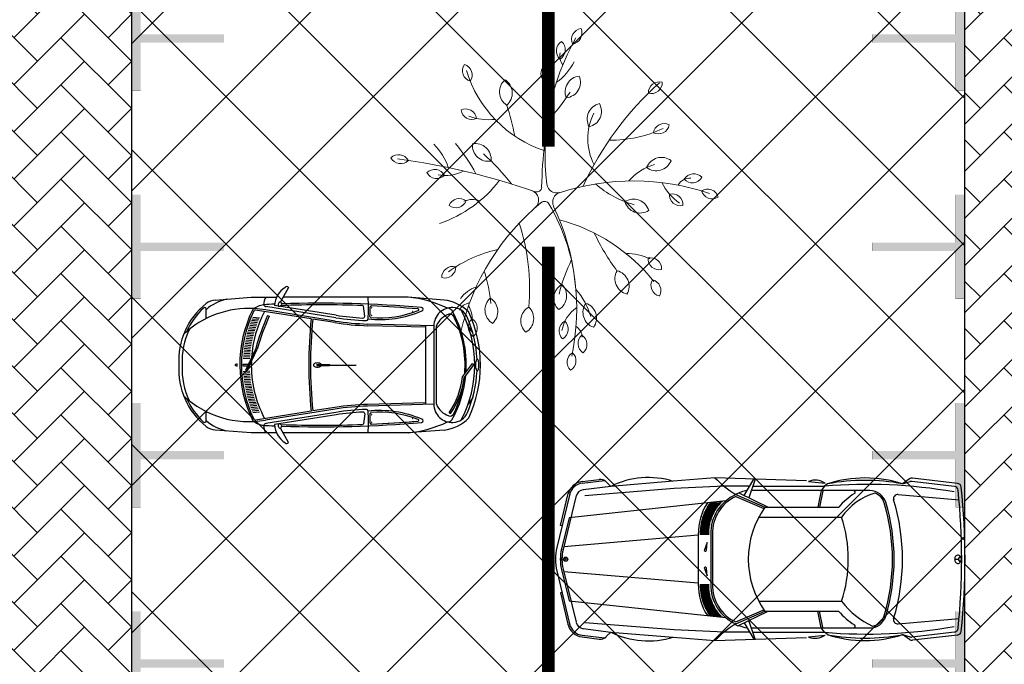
# Model space of a CAD drawing. Header units: millimetres. Extents: x 747415 to 1601423, y -236173 to 551995.
# Tile 462 of 549: x 1135967 to 1147780, y 215927 to 223662. Entities that reach past the tile are written whole.
import ezdxf

# ---------------------------------------------------------------- set-up
doc = ezdxf.new("R2010")
doc.units = ezdxf.units.MM
doc.header["$LTSCALE"] = 100
doc.header["$MEASUREMENT"] = 0
doc.linetypes.add('DASHED2', pattern=[9.525, 6.35, -3.175])
doc.layers.get('0').update_dxf_attribs({"linetype": 'CONTINUOUS', "lineweight": 0})
for name, color, linetype in [('T--A9041_VERHARDING_Parkeren', 9, 'CONTINUOUS'), ('T--L9041_VERHARDING_Parkeren', 9, 'DASHED2'), ('T--L9041_VERHARDING_Wegen', 7, 'CONTINUOUS'), ('T--L9082_INRICHTING_SPECIFIEK_Auto', 8, 'CONTINUOUS')]:
    doc.layers.add(name, color=color, linetype=linetype)
for name, color, linetype, lineweight in [('T--A9041_VERHARDING_Wegen', 21, 'CONTINUOUS', 0), ('T--A9042_BEPLANTING', 90, 'CONTINUOUS', 0), ('T--L9032_HEKWERKEN', 7, 'CONTINUOUS', 0), ('T--L9042_BOMEN', 84, 'CONTINUOUS', 0), ('T--L9067_BEHEERVOORZIENING_Belijning', 7, 'DASHED2', 0)]:
    doc.layers.add(name, color=color, linetype=linetype, lineweight=lineweight)
doc.layers.add('T--A9072_BELIJNING', color=7, linetype='CONTINUOUS', lineweight=0, true_color=0xffffff)

# ---------------------------------------------------------------- blocks, each defined once
blk = doc.blocks.new('auto09')
for points in [[(-4594, 932), (-4388, 958)], [(-4592, 912), (-4326, 945)], [(-1900, 939), (-3000, 975), (-3500, 935), (-4250, 874), (-4582, 833)], [(-2650, 764), (-2535, 960)], [(-2518, 959), (-2594, 737)], [(-666, 964), (-750, 905), (-660, 932)], [(-90, 910), (-631, 973)], [(-2585, 875), (-2891, 875), (-3488, 849), (-4561, 762)], [(-4250, 874), (-4305, 929)], [(-2547, 875), (-1687, 875), (-1724, 825), (-1764, 625)], [(-1876, 933), (-1678, 911)], [(-1650, 905), (-1687, 875)], [(-126, 874), (-640, 934)], [(-4742, 783), (-4898, 141)], [(-4835, 400), (-4855, 405), (-4762, 788)], [(-4665, 764), (-4821, 118)], [(-2750, 775), (-2400, 625), (-1513, 625)], [(-2750, 753), (-2412, 608)], [(-2714, 795), (-2363, 625)], [(-1143, 825), (-1338, 825), (-2564, 825)], [(-1704, 821), (-1744, 625)], [(-804, 777), (-71, 713)], [(-2870, 700), (-4750, 498), (-4841, 123)], [(-2474, 505), (-1480, 505)], [(-3200, 287), (-4814, 150)], [(-3200, 300), (-3200, -300)], [(-3050, 300), (-3050, -300)], [(-3030, 300), (-3030, -300)], [(-3102, 107), (-3092, 200), (-3127, 113)], [(-4835, 10), (-4855, 10)], [(-4767, 0), (-4792, 0), (-4804, 22)], [(-4804, -22), (-4792, 0)], [(-124, 0), (-84, 0)], [(-59, 39), (-84, 0), (-59, -39)], [(-4835, -10), (-4855, -10)], [(-4821, -118), (-4666, -757)], [(-3127, -113), (-3092, -200), (-3102, -107)], [(-4898, -141), (-4744, -776)], [(-4841, -123), (-4750, -498), (-2870, -700)], [(-3200, -287), (-4814, -150)], [(-4835, -400), (-4855, -405), (-4764, -781)], [(-2474, -505), (-1480, -505)], [(-2750, -753), (-2412, -608)], [(-2750, -775), (-2400, -625), (-1513, -625)], [(-2726, -801), (-2363, -625)], [(-1650, -905), (-1687, -875), (-1724, -825), (-1764, -625)], [(-1704, -821), (-1744, -625)], [(-2585, -875), (-2891, -875), (-3488, -849), (-4561, -762)], [(-2650, -764), (-2535, -960)], [(-2518, -959), (-2594, -737)], [(-2564, -825), (-1143, -825)], [(-804, -777), (-71, -713)], [(-4594, -932), (-4388, -958)], [(-4592, -912), (-4326, -945)], [(-4582, -833), (-4250, -874), (-3500, -935), (-3000, -975), (-1900, -939)], [(-4250, -874), (-4305, -929)], [(-2547, -875), (-1687, -875)], [(-1876, -933), (-1678, -911)], [(-666, -964), (-750, -905), (-660, -932)], [(-126, -874), (-640, -934)], [(-90, -910), (-631, -973)]]:
    blk.add_lwpolyline(points)
at = {"color": 0}
for points in [[(-3111, 602), (-2984, 602)], [(-3103, 617), (-2974, 617)], [(-3095, 632), (-2963, 632)], [(-3086, 647), (-2951, 647)], [(-3076, 662), (-2938, 662)], [(-3066, 677), (-2924, 677)], [(-2947, 692), (-2909, 692)], [(-3158, 482), (-3043, 482)], [(-3153, 497), (-3037, 497)], [(-3149, 512), (-3031, 512)], [(-3143, 527), (-3025, 527)], [(-3138, 542), (-3018, 542)], [(-3132, 557), (-3011, 557)], [(-3125, 572), (-3002, 572)], [(-3119, 587), (-2994, 587)], [(-3178, 362), (-3068, 362)], [(-3177, 377), (-3066, 377)], [(-3175, 392), (-3064, 392)], [(-3173, 407), (-3062, 407)], [(-3171, 422), (-3059, 422)], [(-3168, 437), (-3056, 437)], [(-3165, 452), (-3052, 452)], [(-3162, 467), (-3047, 467)], [(-3180, 332), (-3070, 332)], [(-3180, 317), (-3070, 317)], [(-3180, 302), (-3070, 302)], [(-3179, 347), (-3069, 347)], [(-3180, -302), (-3070, -302)], [(-3180, -317), (-3070, -317)], [(-3180, -332), (-3070, -332)], [(-3179, -347), (-3069, -347)], [(-3178, -362), (-3068, -362)], [(-3177, -377), (-3066, -377)], [(-3175, -392), (-3064, -392)], [(-3173, -407), (-3062, -407)], [(-3171, -422), (-3059, -422)], [(-3168, -437), (-3056, -437)], [(-3165, -452), (-3052, -452)], [(-3162, -467), (-3047, -467)], [(-3158, -482), (-3043, -482)], [(-3153, -497), (-3037, -497)], [(-3149, -512), (-3031, -512)], [(-3143, -527), (-3025, -527)], [(-3138, -542), (-3018, -542)], [(-3132, -557), (-3011, -557)], [(-3125, -572), (-3002, -572)], [(-3119, -587), (-2994, -587)], [(-3111, -602), (-2984, -602)], [(-3103, -617), (-2974, -617)], [(-3095, -632), (-2963, -632)], [(-3086, -647), (-2951, -647)], [(-3076, -662), (-2938, -662)], [(-3066, -677), (-2924, -677)], [(-2947, -692), (-2909, -692)]]:
    blk.add_lwpolyline(points, dxfattribs=at)
blk.add_circle((-4792, 0), 25)
for centre, radius, start, end in [((-4376, 859), 100, 45, 97.1189), ((-3799, -32), 1012, 72.7917, 116.4269), ((-2067, 1885), 1303, 224.2823, 238.398), ((-1797, 744), 205, 54.627, 112.627), ((-1200, -506), 1481, 72.3164, 107.6836), ((-1200, -1558), 2504, 79.6469, 100.3531), ((-637, 923), 50, 83.3456, 124.992), ((-4569, 734), 200, 97.1189, 166.373), ((-4569, 734), 180, 97.1189, 166.373), ((-4569, 734), 100, 97.1189, 166.373), ((-1169, -5077), 5975, 80.0039, 94.9739), ((-646, 884), 50, 83.3456, 106.5565), ((-132, 824), 50, 5.8201, 83.3456), ((-95, 860), 50, 6.0456, 83.3456), ((-8215, 0), 8175, 354.1799, 5.8201), ((-8215, 0), 8215, 353.9544, 6.0456), ((-2546, 314), 504, 113.8546, 181.5941), ((-2546, 314), 484, 114.8768, 181.5941), ((-2580, 514), 311, 96.4415, 123.1514), ((-863, 71), 855, 122.9407, 139.5881), ((-863, 71), 755, 106.7493, 144.888), ((-1338, 805), 20, 302.9407, 90), ((-1143, 625), 200, 16.9505, 90), ((-1143, 625), 180, 16.9505, 69.5058), ((-808, 727), 50, 85.0236, 196.9556), ((-3194, 0), 2444, 343.0444, 16.9556), ((-2546, 314), 654, 146.3661, 181.5941), ((-1523, 0), 1077, 144.5107, 215.4893), ((-3194, 0), 2324, 343.0495, 16.9505), ((-3194, 0), 2344, 343.0495, 16.9505), ((-3034, 0), 1634, 341.9965, 18.0035), ((-4315, 0), 600, 166.373, 193.627), ((-4336, 0), 520, 166.373, 193.627), ((-4336, 0), 500, 166.373, 193.627), ((-3115, 108), 13, 157.8888, 353.6771), ((-62, 0), 62.3, 161.6663, 180), ((-62, 0), 62.3, 180, 198.3337), ((-73, 4), 50.8, 141.3402, 161.6663), ((-80, 9), 41.9, 117.3736, 141.3402), ((-84, 18), 32.3, 90, 117.3736), ((-84, 18), 32.3, 62.6264, 90), ((-89, 9), 41.9, 38.6598, 62.6264), ((-95, 4), 50.8, 18.3337, 38.6598), ((-106, 0), 62.3, 0, 18.3337), ((-3115, -108), 13, 6.3229, 202.1112), ((-73, -4), 50.8, 198.3337, 218.6598), ((-80, -9), 41.9, 218.6598, 242.6264), ((-84, -18), 32.3, 242.6264, 270), ((-84, -18), 32.3, 270, 297.3736), ((-89, -9), 41.9, 297.3736, 321.3402), ((-95, -4), 50.8, 321.3402, 341.6663), ((-106, 0), 62.3, 341.6663, 0), ((-2546, -314), 654, 178.4059, 213.6339), ((-2546, -314), 504, 178.4059, 246.1454), ((-2546, -314), 484, 178.4059, 245.1232), ((-720, 68), 952, 216.9946, 245.943), ((-863, -71), 855, 220.4119, 237.0593), ((-1143, -625), 200, 270, 343.0495), ((-1143, -625), 180, 281.3543, 343.0495), ((-4569, -734), 200, 193.627, 262.8811), ((-4569, -734), 180, 193.627, 262.8811), ((-4569, -734), 100, 193.627, 262.8811), ((-2067, -1885), 1303, 121.602, 135.7177), ((-2580, -514), 321, 236.0194, 243.0005), ((-2580, -514), 311, 244.4102, 263.5585), ((-1169, 5077), 5975, 265.0261, 279.9961), ((-1338, -805), 20, 270, 57.0593), ((-808, -727), 50, 163.0444, 274.9764), ((-4376, -859), 100, 262.8811, 315), ((-3799, 32), 1012, 243.5731, 287.2083), ((-1797, -744), 205, 247.373, 305.373), ((-1200, 1558), 2504, 259.6469, 280.3531), ((-1200, 506), 1481, 252.3164, 287.6836), ((-646, -884), 50, 253.4435, 276.6544), ((-132, -824), 50, 276.6544, 354.1799), ((-95, -860), 50, 276.6544, 353.9544), ((-637, -923), 50, 235.008, 276.6544)]:
    blk.add_arc(centre, radius, start, end)
blk.add_solid([(-4855, 10), (-4835, 10), (-4855, -10), (-4835, -10)])
blk = doc.blocks.new('auto64')
for points in [[(-2305, 929), (-2398, 757)], [(-3184, 780), (-2750, 815), (-2446, 815)], [(-1732, 597), (-2470, 715)], [(-436, 780), (-870, 815), (-2366, 815)], [(-3290, 559), (-3290, 669)], [(-2032, 554), (-2698, 660)], [(-1743, 528), (-2580, 662)], [(-1737, 568), (-2574, 701)], [(-2555, 593), (-2536, 585)], [(-1389, 587), (-1404, 705)], [(-2689, 467), (-2769, 474)], [(-2682, 487), (-2763, 494)], [(-2675, 506), (-2755, 513)], [(-2667, 526), (-2748, 533)], [(-2659, 545), (-2740, 552)], [(-2651, 564), (-2732, 572)], [(-1746, 509), (-2012, 551)], [(-560, 470), (-1354, 492)], [(-2725, 350), (-2804, 357)], [(-2720, 370), (-2799, 377)], [(-2714, 389), (-2794, 396)], [(-2709, 409), (-2788, 416)], [(-2702, 428), (-2782, 435)], [(-2696, 448), (-2776, 455)], [(-660, 453), (-1355, 472)], [(-660, 470), (-660, -470)], [(-560, 470), (-560, -470)], [(-530, 470), (-530, -470)], [(-93, 390), (-149, 470)], [(-2751, 232), (-2828, 239)], [(-2747, 252), (-2825, 259)], [(-2743, 271), (-2821, 278)], [(-2739, 291), (-2817, 298)], [(-2735, 311), (-2813, 318)], [(-2730, 330), (-2809, 337)], [(-2765, 113), (-2843, 120)], [(-2763, 133), (-2841, 140)], [(-2762, 153), (-2839, 159)], [(-2760, 172), (-2837, 179)], [(-2758, 192), (-2834, 199)], [(-2754, 212), (-2832, 219)], [(-2697, 199), (-2820, -67), (-2802, -75), (-2678, 192)], [(-2940, -5), (-2921, -13), (-2921, 0), (-2921, 13), (-2940, 5)], [(-2769, 73), (-2846, 80)], [(-2767, 93), (-2845, 100)], [(-2842, 10), (-2785, 10)], [(-1960, 5), (-1810, 5)], [(-1805, 0), (-1490, 0)], [(-216, -141), (-98, 18), (-82, 6), (-197, -148)], [(-2769, -73), (-2846, -80)], [(-2767, -93), (-2845, -100)], [(-2765, -113), (-2843, -120)], [(-2842, -10), (-2794, -10)], [(-1960, -5), (-1810, -5)], [(-2763, -133), (-2841, -140)], [(-2762, -153), (-2839, -159)], [(-2760, -172), (-2837, -179)], [(-2758, -192), (-2834, -199)], [(-2754, -212), (-2832, -219)], [(-2751, -232), (-2828, -239)], [(-2747, -252), (-2825, -259)], [(-2743, -271), (-2821, -278)], [(-2739, -291), (-2817, -298)], [(-2735, -311), (-2813, -318)], [(-2730, -330), (-2809, -337)], [(-2725, -350), (-2804, -357)], [(-2720, -370), (-2799, -377)], [(-2714, -389), (-2794, -396)], [(-2709, -409), (-2788, -416)], [(-2702, -428), (-2782, -435)], [(-2696, -448), (-2776, -455)], [(-2689, -467), (-2769, -474)], [(-660, -453), (-1355, -472)], [(-560, -470), (-1354, -492)], [(-93, -390), (-149, -470)], [(-3290, -669), (-3290, -559)], [(-2682, -487), (-2763, -494)], [(-2675, -506), (-2755, -513)], [(-2667, -526), (-2748, -533)], [(-2659, -545), (-2740, -552)], [(-2651, -564), (-2732, -572)], [(-2032, -554), (-2698, -660)], [(-1743, -528), (-2580, -662)], [(-1737, -568), (-2574, -701)], [(-1746, -509), (-2012, -551)], [(-1389, -587), (-1404, -705)], [(-378, -572), (-361, -583)], [(-1732, -597), (-2470, -715)], [(-2446, -815), (-2750, -815), (-3184, -780)], [(-2305, -929), (-2398, -757)], [(-436, -780), (-870, -815), (-2366, -815)]]:
    blk.add_lwpolyline(points)
for centre, radius, start, end in [((-2200, 703), 271, 122.5061, 177.3807), ((-2326, 918), 24, 28.4487, 144.8117), ((-2747, 53), 874, 128.5195, 183.4666), ((-3167, 580), 200, 94.6669, 128.5195), ((-2919, 231), 573, 102.481, 130.272), ((-2566, 466), 260, 97.9758, 129.7902), ((-2433, 727), 169, 148.6333, 180.9564), ((-1914, -11589), 12332, 92.5802, 93.2009), ((-2568, 738), 36.8, 201.7756, 261.8193), ((-2397, 726), 31.7, 91.422, 214.9423), ((-2413, 734), 28.1, 248.5131, 57.8511), ((-1911, -12958), 13680, 87.9174, 92.0179), ((-1911, -12958), 13700, 84.9558, 91.981), ((-1414, 703), 10, 7.2745, 87.9174), ((-2583, 684), 1241, 353.7279, 6.0623), ((-1312, 699), 10, 87.4901, 180.6912), ((-1911, -12958), 13680, 85.1291, 87.4901), ((-1012, -605), 1427, 64.4533, 84.2811), ((-500, 275), 509, 45.0724, 82.7817), ((-2779, -464), 1143, 86.7478, 133.301), ((-2747, 53), 854, 132.4061, 156.0666), ((-3310, 669), 20, 0, 132.4061), ((-1377, 0), 1511, 153.8364, 206.6643), ((-1377, 0), 1491, 154.1833, 205.8167), ((-1377, 0), 1373, 152.0676, 176.1797), ((-2715, 657), 20, 86.7478, 153.8364), ((-2701, 641), 20, 80.9423, 154.1833), ((-2779, -464), 1143, 79.9751, 86.7478), ((-87, -521), 2707, 155.7055, 164.5863), ((-1271, 3491), 2930, 260.9423, 267.2804), ((-1209, 1822), 1276, 263.6929, 293.3519), ((-2583, 684), 1261, 355.3159, 0.6912), ((-1209, 1822), 1256, 265.0494, 291.5959), ((-1306, 688), 2.5, 90, 270), ((-1306, 596), 2.5, 90, 270), ((-1306, 688), 2.5, 270, 90), ((-1306, 596), 2.5, 270, 90), ((-815, 641), 2.5, 90, 270), ((-815, 641), 2.5, 270, 90), ((-750, 663), 10, 291.5959, 85.1291), ((-708, 669), 20, 284.8612, 84.9558), ((-340, 470), 220, 87.5524, 180.0097), ((-306, 380), 241, 108.384, 158.1789), ((-399, 610), 72.8, 40.2199, 88.4107), ((-366, 562), 50, 26.3311, 108.384), ((-1502, 0), 1332, 356.4569, 29.5582), ((-339, 490), 200, 22.8604, 87.5524), ((-1502, 0), 1432, 332.6464, 27.3536), ((-1502, 0), 1502, 334.9815, 25.0185), ((-87, -521), 2687, 155.7055, 164.6216), ((3447, 0), 5507, 174.225, 185.775), ((3447, 0), 5487, 174.2369, 185.7631), ((-1271, 3491), 3020, 260.9423, 268.4089), ((-1271, 3491), 3000, 260.9423, 268.4089), ((-1271, 3491), 2960, 260.9423, 268.0852), ((-1409, 584), 20, 267.2804, 7.2745), ((-1369, 553), 20, 268.0852, 348.1357), ((-1462, 3510), 2979, 271.7693, 271.819), ((-1317, 580), 10, 175.3159, 265.0494), ((-1502, 0), 1317, 355.4418, 26.3311), ((-1502, 0), 1462, 2.7376, 22.8604), ((-2747, 53), 834, 153.1339, 183.4666), ((-2938, 0), 5, 112.786, 247.214), ((-2842, 0), 10, 90, 270), ((-1377, 0), 1373, 178.392, 207.9324), ((-1992, 0), 13, 140.4731, 180), ((-1992, 0), 13, 180, 219.5269), ((-1975, -14), 34.9, 116.6567, 140.4731), ((-1964, -36), 60, 101.7464, 116.6567), ((-1956, -72), 96.5, 90, 101.7464), ((-1960, 0), 5, 90, 270), ((-1956, -72), 96.5, 78.2536, 90), ((-1949, -36), 60, 63.3433, 78.2536), ((-1938, -14), 34.9, 39.5269, 63.3433), ((-1921, 0), 13, 22.6244, 39.5269), ((-1810, 0), 5, 270, 90), ((185, 0), 245, 173.2506, 180), ((185, 0), 245, 180, 186.7494), ((73, 13), 132, 164.0546, 173.2506), ((3, 33), 59.3, 145.403, 164.0546), ((-40, 63), 7.21, 90, 145.403), ((-40, 63), 7.21, 34.597, 90), ((-83, 33), 59.3, 15.9454, 34.597), ((-153, 13), 132, 6.7494, 15.9454), ((-265, 0), 245, 0, 6.7494), ((-265, 0), 245, 353.2506, 0), ((-2747, -53), 874, 176.5334, 231.4805), ((-2747, -53), 834, 176.5334, 206.8661), ((-1975, 14), 34.9, 219.5269, 243.3433), ((-1964, 36), 60, 243.3433, 258.2536), ((-1956, 72), 96.5, 258.2536, 270), ((-1956, 72), 96.5, 270, 281.7464), ((-1949, 36), 60, 281.7464, 296.6567), ((-1938, 14), 34.9, 296.6567, 320.4731), ((-1921, 0), 13, 320.4731, 337.3756), ((-1502, 0), 1462, 337.1396, 357.2624), ((73, -13), 132, 186.7494, 195.9454), ((3, -33), 59.3, 195.9454, 214.597), ((-40, -63), 7.21, 214.597, 270), ((-40, -63), 7.21, 270, 325.403), ((-83, -33), 59.3, 325.403, 344.0546), ((-153, -13), 132, 344.0546, 353.2506), ((-1133, -43), 922, 324.9998, 353.9253), ((-1133, -43), 942, 324.9998, 353.5912), ((-1502, 0), 1332, 330.4418, 354.8462), ((-1502, 0), 1317, 333.6689, 353.7639), ((-2779, 464), 1143, 226.699, 280.0249), ((-2747, -53), 854, 203.9334, 227.5939), ((-1271, -3491), 3020, 91.5911, 99.0577), ((-340, -470), 220, 179.9903, 272.4476), ((-306, -380), 241, 201.8211, 251.616), ((-1271, -3491), 3000, 91.5911, 99.0577), ((-1271, -3491), 2960, 91.9167, 99.0577), ((-1271, -3491), 2930, 92.7196, 99.0577), ((-1409, -584), 20, 352.7255, 92.7196), ((-1462, -3510), 2979, 88.1848, 88.2307), ((-1369, -553), 20, 6.1809, 91.9167), ((-1209, -1822), 1276, 66.6481, 96.3071), ((-2583, -684), 1241, 353.9377, 6.1809), ((-1316, -585), 10, 87.1473, 184.478), ((-2583, -684), 1261, 359.3088, 4.478), ((-1209, -1822), 1256, 68.4041, 94.9506), ((-366, -562), 50, 251.616, 333.6689), ((-339, -490), 200, 272.4476, 337.1396), ((-3310, -669), 20, 227.5939, 0), ((-2919, -231), 573, 229.728, 257.519), ((-2566, -466), 260, 230.2098, 262.0242), ((-2701, -641), 20, 205.8167, 279.0577), ((-2568, -738), 36.8, 98.1807, 158.2244), ((-2397, -726), 31.7, 145.0577, 268.578), ((-2413, -734), 28.1, 302.1489, 111.4869), ((-1911, 12958), 13700, 268.019, 275.0515), ((-1414, -703), 10, 272.0826, 352.7255), ((-1312, -699), 10, 179.3088, 272.5099), ((-1911, 12958), 13680, 272.5099, 274.8709), ((-1911, 12958), 13680, 272.5099, 274.7965), ((-1306, -596), 2.5, 90, 270), ((-1306, -688), 2.5, 90, 270), ((-1306, -596), 2.5, 270, 90), ((-1306, -688), 2.5, 270, 90), ((-1012, 605), 1427, 275.7189, 295.5467), ((-815, -641), 2.5, 90, 270), ((-815, -641), 2.5, 270, 90), ((-750, -663), 10, 274.8709, 68.4041), ((-708, -669), 20, 275.0442, 75.1388), ((-500, -275), 509, 277.2183, 314.9276), ((-399, -610), 72.8, 271.5893, 319.7801), ((-3167, -580), 200, 231.4805, 265.3331), ((-2433, -727), 169, 179.0436, 211.3667), ((-1914, 11589), 12332, 266.7991, 267.4198), ((-2200, -703), 271, 182.6193, 237.4939), ((-1911, 12958), 13680, 267.9821, 272.0826), ((-2326, -918), 24, 215.1883, 331.5513)]:
    blk.add_arc(centre, radius, start, end)
blk = doc.blocks.new('boom26')
for centre, radius, start, end in [((156, 1905), 133, 103.0821, 209.3601), ((10, 1969), 133, 283.0821, 29.3601), ((2714, 861), 2847, 157.8706, 194.6902), ((-37, 1751), 133, 129.691, 235.969), ((-196, 1743), 133, 309.691, 55.969), ((26, 1694), 147, 169.7791, 241.1753), ((-363, 2001), 689, 293.5336, 321.1072), ((186, 1475), 133, 83.1766, 189.4546), ((70, 1585), 133, 263.1766, 9.4546), ((-1164, 1406), 133, 161.751, 268.029), ((-1294, 1315), 133, 341.751, 88.029), ((-659, 1432), 133, 149.5314, 255.8094), ((-806, 1371), 133, 329.5314, 75.8094), ((-2076, 885), 1446, 355.513, 21.8929), ((-200, 1372), 190, 139.2589, 245.537), ((-422, 1323), 190, 319.2589, 65.537), ((1710, 3800), 3830, 218.5331, 241.7877), ((937, 1172), 133, 82.8871, 189.1651), ((822, 1283), 133, 262.8871, 9.1651), ((368, 1462), 698, 193.8405, 224.247), ((280, 1008), 190, 103.0821, 209.3601), ((72, 1099), 190, 283.0821, 29.3601), ((2323, -556), 2147, 124.9862, 161.6941), ((1196, 1148), 133, 56.6076, 162.8856), ((1142, 1298), 133, 236.6076, 342.8856), ((1402, 856), 666, 151.7973, 176.9648), ((-925, 1385), 1141, 314.8692, 341.5947), ((1118, 714), 190, 56.6076, 162.8856), ((1041, 929), 190, 236.6076, 342.8856), ((-543, 3036), 2707, 291.933, 303.1444), ((-996, 509), 190, 9.3193, 115.5973), ((-891, 711), 190, 189.3193, 295.5973), ((-625, 1194), 680, 239.8131, 293.7836), ((-1944, 389), 133, 4.7677, 111.0458), ((-1859, 524), 133, 184.7677, 291.0458), ((1477, 301), 190, 51.1528, 157.4308), ((-332, 2833), 2847, 236.9681, 273.6695), ((-1942, -192), 689, 32.5366, 60.1102), ((-1361, 279), 190, 2.7217, 108.9997), ((-1233, 467), 190, 182.7217, 288.9997), ((1664, -421), 868, 103.3279, 127.7935), ((1421, 522), 190, 231.1528, 337.4308), ((1788, 224), 133, 36.861, 143.139), ((-1757, 177), 133, 28.2156, 134.4936), ((-1733, 334), 133, 208.2156, 314.4936), ((-1661, 385), 147, 248.8767, 308.1371), ((-2517, -1438), 2188, 42.6505, 54.2085), ((1151, -2047), 2309, 90.4669, 117.4844), ((1189, -2582), 2847, 74.9681, 112.0411), ((1703, 470), 412, 210.4763, 257.4087), ((1697, 158), 147, 86.8767, 146.1371), ((1788, 383), 133, 216.861, 323.139), ((-158, 112), 120, 273.6695, 14.6232), ((75, 169), 120, 194.6902, 292.0411), ((1842, 2142), 2188, 240.6505, 252.2085), ((1190, -41), 190, 26.4801, 132.7581), ((1592, 11), 133, 26.4801, 132.7581), ((1976, 82), 133, 26.4801, 132.7581), ((2005, 239), 133, 206.4801, 312.7581), ((-1473, -25), 133, 36.8567, 143.1347), ((-1473, 134), 133, 216.8567, 323.1347), ((-2097, 3334), 3360, 281.2858, 286.2361), ((357, 5738), 5830, 254.944, 265.3042), ((113, -52), 60, 117.4844, 215.9239), ((1231, 182), 190, 206.4801, 312.7581), ((1621, 167), 133, 206.4801, 312.7581), ((-1908, 529), 1458, 283.3232, 338.4729), ((-125, -132), 60, 337.2295, 85.3042), ((26, -237), 120, 37.8277, 157.4981), ((2370, 1583), 2847, 215.9239, 253.3681), ((7467, -3319), 8174, 157.2295, 169.1278), ((935, -2818), 2533, 81.5413, 104.631), ((1437, -452), 190, 26.4801, 132.7581), ((1478, -228), 190, 206.4801, 312.7581), ((-1280, -546), 190, 36.861, 143.139), ((-1280, -319), 190, 216.861, 323.139), ((-421, -3045), 2707, 97.0317, 105.1444), ((1341, -2672), 2707, 124.198, 134.5901), ((-1630, -622), 666, 335.8015, 3.4272), ((-1217, -1717), 1511, 15.1971, 49.2879), ((-500, -847), 190, 80.7132, 186.9912), ((-657, -682), 190, 260.7132, 6.9912), ((2197, -385), 1621, 189.2555, 212.2447), ((1328, -877), 190, 38.5051, 144.7832), ((-1520, -957), 133, 52.7003, 158.9783), ((-978, -935), 133, 94.7219, 200.9999), ((-1113, -850), 133, 274.7219, 20.9999), ((237, -925), 259, 156.2605, 200.3773), ((1291, -2554), 1791, 91.6796, 104.4588), ((1321, -650), 190, 218.5051, 324.7832), ((-1563, -803), 133, 232.7003, 338.9783), ((590, -2837), 2188, 114.7162, 126.2743), ((1371, -846), 351, 193.7041, 232.3597), ((-804, -1188), 476, 345.8111, 23.9227), ((90, -1073), 133, 139.2589, 245.537), ((-66, -1107), 133, 319.2589, 65.537), ((1364, -1015), 147, 182.1991, 241.4596), ((1406, -1337), 340, 87.2638, 117.1832), ((1513, -1078), 133, 36.8567, 143.1347), ((1513, -919), 133, 216.8567, 323.1347), ((-248, -1844), 689, 104.6024, 132.176), ((899, -1202), 133, 160.9227, 267.2007), ((767, -1291), 133, 340.9227, 87.2007), ((-275, -1349), 133, 114.555, 220.833), ((-431, -1315), 133, 294.555, 40.833), ((-479, -1770), 133, 114.871, 221.149), ((-635, -1737), 133, 294.871, 41.149)]:
    blk.add_arc(centre, radius, start, end)
blk = doc.blocks.new('9041_parkeerplaats_2500x5000_hoeklijn')
at = {"layer": 'T--A9072_BELIJNING', "linetype": 'Continuous'}
h = blk.add_hatch(color=256, dxfattribs=at)
h.paths.add_polyline_path([(-1200, -1390), (-1250, -1390), (-1250, -2500), (-625, -2500), (-625, -2390), (-1200, -2390)])
h.paths.add_polyline_path([(1250, -1390), (1200, -1390), (1200, -2390), (625, -2390), (625, -2500), (1250, -2500)])
at = {"layer": 'T--L9067_BEHEERVOORZIENING_Belijning', "const_width": 1}
for points in [[(-1200, -1390), (-1250, -1390), (-1250, -2500), (-625, -2500), (-625, -2390), (-1200, -2390)], [(1250, -1390), (1200, -1390), (1200, -2390), (625, -2390), (625, -2500), (1250, -2500)]]:
    blk.add_lwpolyline(points, close=True, dxfattribs=at)
blk = doc.blocks.new('*U269')
at = {"layer": 'T--L9067_BEHEERVOORZIENING_Belijning'}
blk.add_blockref('9041_parkeerplaats_2500x5000_hoeklijn', (0, 1945, 0), dxfattribs=at)
blk = doc.blocks.new('*U270')
at = {"layer": 'T--L9067_BEHEERVOORZIENING_Belijning', "color": 0, "linetype": 'ByBlock', "lineweight": -2, "transparency": 16777216}
for p in [(12500, 0), (15000, 0), (17500, 0), (20000, 0), (22500, 0)]:
    blk.add_blockref('*U269', p, dxfattribs=at)
blk = doc.blocks.new('*U291')
at = {"layer": 'T--L9067_BEHEERVOORZIENING_Belijning'}
blk.add_blockref('9041_parkeerplaats_2500x5000_hoeklijn', (0, 1945, 0), dxfattribs=at)
blk = doc.blocks.new('*U292')
at = {"layer": 'T--L9067_BEHEERVOORZIENING_Belijning', "color": 0, "linetype": 'ByBlock', "lineweight": -2, "transparency": 16777216}
for p in [(15000, 0), (17500, 0), (20000, 0), (22500, 0), (25000, 0)]:
    blk.add_blockref('*U291', p, dxfattribs=at)

msp = doc.modelspace()

# ---------------------------------------------------------------- hatches: boundary and pattern name
at = {"layer": 'T--A9041_VERHARDING_Parkeren', "linetype": 'Continuous'}
h = msp.add_hatch(dxfattribs=at)
h.set_pattern_fill('ANSI37', color=256, scale=10000, style=0)
h.paths.add_polyline_path([(1147304.014, 239835.043), (1142202.696, 239249.952), (1141011.971, 239176.097), (1138091.372, 238965.456), (1137308.673, 238915.304), (1137308.673, 193325.106), (1147308.673, 193325.106)])
at = {"layer": 'T--A9041_VERHARDING_Wegen', "linetype": 'Continuous'}
h = msp.add_hatch(dxfattribs=at)
h.set_pattern_fill('AR-HBONE', color=256, scale=100, style=0)
h.paths.add_polyline_path([(1147308.673, 193125.106), (1152508.673, 193125.106), (1152508.673, 240937.759), (1147304.014, 239835.043)])
h = msp.add_hatch(dxfattribs=at)
h.set_pattern_fill('AR-HBONE', color=256, scale=100, style=0)
h.paths.add_polyline_path([(1132208.673, 193125.106), (1137308.673, 193125.106), (1137308.673, 238915.304), (1132208.673, 238602.265)])
at = {"layer": 'T--A9042_BEPLANTING'}
h = msp.add_hatch(dxfattribs=at)
h.set_pattern_fill('GRASS', color=256, scale=1500, style=0)
edge = h.paths.add_edge_path()
edge.add_line((1194589.183, 247525.193), (1194593.64, 247264.881))
edge.add_line((1194593.64, 247264.881), (1189597.042, 247120.843))
edge.add_line((1189597.042, 247120.843), (1179615.176, 246734.424))
edge.add_line((1179615.176, 246734.424), (1169673.169, 246260.926))
edge.add_line((1169673.169, 246260.926), (1159743.156, 245284.429))
edge.add_line((1159743.156, 245284.429), (1149794.302, 244232.037))
edge.add_line((1149794.302, 244232.037), (1139904.319, 243419.621))
edge.add_line((1139904.319, 243419.621), (1138613.747, 243325.021))
edge.add_line((1138613.747, 243325.021), (1135690.007, 243117.197))
edge.add_line((1135690.007, 243117.197), (1132771.926, 242932.503))
edge.add_line((1132771.926, 242932.503), (1129859.398, 242758.599))
edge.add_line((1129859.398, 242758.599), (1126616.556, 242566.575))
edge.add_line((1126616.556, 242566.575), (1123385.964, 242364.695))
edge.add_line((1123385.964, 242364.695), (1120184.728, 242139.833))
edge.add_line((1120184.728, 242139.833), (1117014.113, 241880.011))
edge.add_line((1117014.113, 241880.011), (1113876.289, 241570.228))
edge.add_line((1113876.289, 241570.228), (1110773.76, 241198.319))
edge.add_line((1110773.76, 241198.319), (1107692.214, 240764.72))
edge.add_line((1107692.214, 240764.72), (1104624.361, 240306.925))
edge.add_line((1104624.361, 240306.925), (1101572.465, 239835.828))
edge.add_line((1101572.465, 239835.828), (1100403.086, 239650.924))
edge.add_line((1100403.086, 239650.924), (1097780.987, 239217.99))
edge.add_line((1097780.987, 239217.99), (1095157.329, 238732.83))
edge.add_line((1095157.329, 238732.83), (1092526.922, 238274.052))
edge.add_line((1092526.922, 238274.052), (1089457.602, 237766.051))
edge.add_line((1089457.602, 237766.051), (1086388.73, 237224.846))
edge.add_line((1086388.73, 237224.846), (1083401.545, 236651.668))
edge.add_line((1083401.545, 236651.668), (1080469.385, 236024.459))
edge.add_line((1080469.385, 236024.459), (1077519.444, 235269.823))
edge.add_line((1077519.444, 235269.823), (1074567.867, 234454.498))
edge.add_line((1074567.867, 234454.498), (1071611.505, 233602.32))
edge.add_line((1071611.505, 233602.32), (1068661.406, 232725.291))
edge.add_line((1068661.406, 232725.291), (1065719.424, 231822.381))
edge.add_line((1065719.424, 231822.381), (1062684.54, 230856.109))
edge.add_line((1062684.54, 230856.109), (1059866.196, 229920.836))
edge.add_line((1059866.196, 229920.836), (1056845.381, 228880.035))
edge.add_line((1056845.381, 228880.035), (1054034.15, 227860.451))
edge.add_line((1054034.15, 227860.451), (1051908.682, 227043.859))
edge.add_line((1051908.682, 227043.859), (1051192.354, 226766.278))
edge.add_line((1051192.354, 226766.278), (1050671.69, 226564.519))
edge.add_line((1050671.69, 226564.519), (1049927.631, 226262.62))
edge.add_line((1049927.631, 226262.62), (1049070.32, 225903.54))
edge.add_line((1049070.32, 225903.54), (1048360.834, 225606.376))
edge.add_line((1048360.834, 225606.376), (1045574.185, 224396.868))
edge.add_line((1045574.185, 224396.868), (1042746.023, 223102.062))
edge.add_line((1042746.023, 223102.062), (1039916.204, 221736.561))
edge.add_line((1039916.204, 221736.561), (1037264.038, 220364.549))
edge.add_line((1037264.038, 220364.549), (1036639.036, 220037.907))
edge.add_line((1036639.036, 220037.907), (1035761.731, 219567.084))
edge.add_line((1035761.731, 219567.084), (1034455.173, 218860.02))
edge.add_line((1034455.173, 218860.02), (1031834.519, 217415.207))
edge.add_line((1031834.519, 217415.207), (1029063.532, 215837.52))
edge.add_line((1029063.532, 215837.52), (1026493.513, 214322.916))
edge.add_line((1026493.513, 214322.916), (1023661.374, 212596.81))
edge.add_line((1023661.374, 212596.81), (1021148.701, 211011.913))
edge.add_line((1021148.701, 211011.913), (1018664.489, 209394.723))
edge.add_line((1018664.489, 209394.723), (1016111.63, 207674.051))
edge.add_line((1016111.63, 207674.051), (1013541.964, 205866.676))
edge.add_line((1013541.964, 205866.676), (1011054.819, 204060.939))
edge.add_line((1011054.819, 204060.939), (1008551.61, 202180.933))
edge.add_line((1008551.61, 202180.933), (1006071.977, 200261.271))
edge.add_line((1006071.977, 200261.271), (1003623.026, 198305.877))
edge.add_line((1003623.026, 198305.877), (1001255.469, 196356.541))
edge.add_line((1001255.469, 196356.541), (998895.97, 194358.237))
edge.add_line((998895.97, 194358.237), (996592.894, 192340.973))
edge.add_line((996592.894, 192340.973), (994271.188, 190253.094))
edge.add_line((994271.188, 190253.094), (992089.799, 188232.713))
edge.add_line((992089.799, 188232.713), (989855.126, 186096.735))
edge.add_line((989855.126, 186096.735), (987565.682, 183840.779))
edge.add_line((987565.682, 183840.779), (985556.73, 181812.43))
edge.add_line((985556.73, 181812.43), (983340.235, 179499.914))
edge.add_line((983340.235, 179499.914), (981234.422, 177237.565))
edge.add_line((981234.422, 177237.565), (979162.94, 174943.215))
edge.add_line((979162.94, 174943.215), (977214.691, 172724.59))
edge.add_line((977214.691, 172724.59), (975036.892, 170165.071))
edge.add_line((975036.892, 170165.071), (973160.412, 167901.106))
edge.add_line((973160.412, 167901.106), (971300.145, 165540.186))
edge.add_line((971300.145, 165540.186), (970653.489, 164750.347))
edge.add_line((970653.489, 164750.347), (969323.906, 163031.694))
edge.add_line((969323.906, 163031.694), (967532.389, 160664.585))
edge.add_line((967532.389, 160664.585), (965620.33, 158124.446))
edge.add_line((965620.33, 158124.446), (963729.485, 155559.861))
edge.add_line((963729.485, 155559.861), (962160.024, 153368.205))
edge.add_line((962160.024, 153368.205), (960583.853, 151476.839))
edge.add_line((960583.853, 151476.839), (957868.106, 147829.141))
edge.add_line((957868.106, 147829.141), (955546.579, 144354.957))
edge.add_line((955546.579, 144354.957), (952781.766, 139999.101))
edge.add_line((952781.766, 139999.101), (950228.309, 135925.671))
edge.add_line((950228.309, 135925.671), (947689.507, 131669.07))
edge.add_line((947689.507, 131669.07), (945836.511, 128467.426))
edge.add_line((945836.511, 128467.426), (939785.242, 117718.876))
edge.add_line((939785.242, 117718.876), (930712.869, 102774.401))
edge.add_line((930712.869, 102774.401), (922173.53, 90199.799))
edge.add_arc((831492.457, 157259.067), 112782.989, 306.60619454, 323.5168236, ccw=False)
edge.add_line((898746.269, 66722.183), (906881.323, 58450.839))
edge.add_arc((1039056.702, -43733.649), 167068.849, 138.06483794, 142.29247104, ccw=False)
edge.add_line((914773.924, 67916.66), (924725.806, 83316.857))
edge.add_line((924725.806, 83316.857), (935036.865, 100427.915))
edge.add_line((935036.865, 100427.915), (938271.243, 105214.41))
edge.add_line((938271.243, 105214.41), (944567.151, 115601.153))
edge.add_line((944567.151, 115601.153), (949536.685, 124088.131))
edge.add_line((949536.685, 124088.131), (954824.472, 132626.587))
edge.add_line((954824.472, 132626.587), (959827.89, 140132.671))
edge.add_line((959827.89, 140132.671), (963059.812, 145135.12))
edge.add_line((963059.812, 145135.12), (965500.197, 148828.356))
edge.add_line((965500.197, 148828.356), (966613.361, 150562.786))
edge.add_line((966613.361, 150562.786), (968025.373, 152669.584))
edge.add_line((968025.373, 152669.584), (969925.147, 155201.552))
edge.add_line((969925.147, 155201.552), (971712.101, 157704.465))
edge.add_line((971712.101, 157704.465), (973307.285, 159791.446))
edge.add_line((973307.285, 159791.446), (974380.773, 161326.936))
edge.add_line((974380.773, 161326.936), (975513.5, 162711.848))
edge.add_line((975513.5, 162711.848), (977022.752, 164676.523))
edge.add_line((977022.752, 164676.523), (979125.989, 167160.936))
edge.add_line((979125.989, 167160.936), (980701.644, 168861.659))
edge.add_line((980701.644, 168861.659), (983077.997, 171627.505))
edge.add_line((983077.997, 171627.505), (985074.319, 173856.029))
edge.add_line((985074.319, 173856.029), (986909.132, 175828.505))
edge.add_line((986909.132, 175828.505), (989063.699, 178159.256))
edge.add_line((989063.699, 178159.256), (991154.428, 180245.145))
edge.add_line((991154.428, 180245.145), (993121.205, 182057.606))
edge.add_line((993121.205, 182057.606), (995324.494, 184142.051))
edge.add_line((995324.494, 184142.051), (997280.219, 186006.612))
edge.add_line((997280.219, 186006.612), (999623.744, 188200.448))
edge.add_line((999623.744, 188200.448), (1002349.065, 190608.065))
edge.add_line((1002349.065, 190608.065), (1004754.956, 192653.066))
edge.add_line((1004754.956, 192653.066), (1007294.928, 194741.918))
edge.add_line((1007294.928, 194741.918), (1008978.786, 196161.928))
edge.add_line((1008978.786, 196161.928), (1011076.047, 197755.95))
edge.add_line((1011076.047, 197755.95), (1013065.241, 199247.814))
edge.add_line((1013065.241, 199247.814), (1015821.037, 201346.882))
edge.add_line((1015821.037, 201346.882), (1017686.716, 202722.52))
edge.add_line((1017686.716, 202722.52), (1020957.031, 204817.97))
edge.add_line((1020957.031, 204817.97), (1023228.197, 206313.401))
edge.add_line((1023228.197, 206313.401), (1026470.58, 208376.744))
edge.add_line((1026470.58, 208376.744), (1028603.548, 209658.432))
edge.add_line((1028603.548, 209658.432), (1030968.801, 211111.637))
edge.add_line((1030968.801, 211111.637), (1032974.557, 212278.47))
edge.add_line((1032974.557, 212278.47), (1034989.373, 213415.47))
edge.add_line((1034989.373, 213415.47), (1036654.679, 214452.728))
edge.add_line((1036654.679, 214452.728), (1038246.03, 215241.653))
edge.add_line((1038246.03, 215241.653), (1039948.347, 216202.761))
edge.add_line((1039948.347, 216202.761), (1041825.775, 217172.039))
edge.add_line((1041825.775, 217172.039), (1043014.131, 217759.859))
edge.add_line((1043014.131, 217759.859), (1045164.207, 218821.145))
edge.add_line((1045164.207, 218821.145), (1047341.541, 219812.404))
edge.add_line((1047341.541, 219812.404), (1050071.07, 221013.985))
edge.add_line((1050071.07, 221013.985), (1051244.22, 221490.97))
edge.add_line((1051244.22, 221490.97), (1052347.556, 221956.97))
edge.add_line((1052347.556, 221956.97), (1053649.506, 222430.47))
edge.add_line((1053649.506, 222430.47), (1054533.126, 222784.97))
edge.add_line((1054533.126, 222784.97), (1056086.056, 223306.47))
edge.add_line((1056086.056, 223306.47), (1057869.317, 223968.97))
edge.add_line((1057869.317, 223968.97), (1060574.556, 224929.97))
edge.add_line((1060574.556, 224929.97), (1063483.693, 225922.97))
edge.add_line((1063483.693, 225922.97), (1065608.903, 226631.593))
edge.add_line((1065608.903, 226631.593), (1069173.064, 227676.47))
edge.add_line((1069173.064, 227676.47), (1072281.977, 228625.637))
edge.add_line((1072281.977, 228625.637), (1075375.394, 229611.47))
edge.add_line((1075375.394, 229611.47), (1077123.927, 230119.62))
edge.add_line((1077123.927, 230119.62), (1080375.394, 230986.97))
edge.add_line((1080375.394, 230986.97), (1082892.594, 231747.063))
edge.add_line((1082892.594, 231747.063), (1087287.423, 232727.295))
edge.add_line((1087287.423, 232727.295), (1089726.851, 233304.236))
edge.add_line((1089726.851, 233304.236), (1092683.446, 233905.227))
edge.add_line((1092683.446, 233905.227), (1095564.394, 234529.046))
edge.add_line((1095564.394, 234529.046), (1098820.303, 235134.124))
edge.add_line((1098820.303, 235134.124), (1101429.17, 235680.801))
edge.add_line((1101429.17, 235680.801), (1102775.394, 235932.97))
edge.add_line((1102775.394, 235932.97), (1105482.445, 236248.973))
edge.add_line((1105482.445, 236248.973), (1107758.807, 236612.397))
edge.add_line((1107758.807, 236612.397), (1110496.735, 236978.709))
edge.add_line((1110496.735, 236978.709), (1115376.091, 237663.748))
edge.add_line((1115376.091, 237663.748), (1120160.891, 238162.648))
edge.add_line((1120160.891, 238162.648), (1122883.614, 238303.454))
edge.add_line((1122883.614, 238303.454), (1125390.669, 238461.915))
edge.add_line((1125390.669, 238461.915), (1128123.405, 238391.97))
edge.add_line((1128123.405, 238391.97), (1132768.171, 238736.47))
edge.add_line((1132768.171, 238736.47), (1135790.587, 239107.966))
edge.add_line((1135790.587, 239107.966), (1138342.94, 239481.456))
edge.add_line((1138342.94, 239481.456), (1142060.43, 239524.47))
edge.add_line((1142060.43, 239524.47), (1147419.918, 239838.053))
edge.add_line((1147419.918, 239838.053), (1152508.673, 240937.759))
edge.add_line((1152508.673, 240937.759), (1161790.445, 241405.25))
edge.add_line((1161790.445, 241405.25), (1166293.104, 242414.317))
edge.add_line((1166293.104, 242414.317), (1170003.913, 243136.47))
edge.add_line((1170003.913, 243136.47), (1182817.631, 243902.97))
edge.add_line((1182817.631, 243902.97), (1191677.387, 244103.47))
edge.add_line((1191677.387, 244103.47), (1200992.076, 244164.47))
edge.add_line((1200992.076, 244164.47), (1212315.556, 244345.47))
edge.add_line((1212315.556, 244345.47), (1212435.36, 247419.97))
edge.add_line((1212435.36, 247419.97), (1205479.36, 247503.517))
edge.add_line((1205479.36, 247503.517), (1202606.248, 247460.622))
edge.add_line((1202606.248, 247460.622), (1194593.64, 247264.881))

# ---------------------------------------------------------------- linework, layer by layer
at = {"layer": 'T--A9041_VERHARDING_Parkeren', "linetype": 'Continuous'}
msp.add_lwpolyline([(1147304.014, 239835.043), (1142202.696, 239249.952), (1141011.971, 239176.097), (1138091.372, 238965.456), (1137308.673, 238915.304), (1137308.673, 193325.106), (1147308.673, 193325.106)], close=True, dxfattribs=at)
at = {"layer": 'T--A9041_VERHARDING_Wegen', "linetype": 'Continuous', "const_width": 1}
for points in [[(1147308.673, 193125.106), (1152508.673, 193125.106), (1152508.673, 240937.759), (1147304.014, 239835.043)], [(1132208.673, 193125.106), (1137308.673, 193125.106), (1137308.673, 238915.304), (1132208.673, 238602.265)]]:
    msp.add_lwpolyline(points, close=True, dxfattribs=at)
at = {"layer": 'T--L9032_HEKWERKEN', "const_width": 150}
for points in [[(1142308.673, 230937.759), (1142308.673, 222137.759)], [(1142308.673, 220937.759), (1142308.673, 212137.759)]]:
    msp.add_lwpolyline(points, dxfattribs=at)
at = {"layer": 'T--L9041_VERHARDING_Parkeren', "const_width": 1}
msp.add_lwpolyline([(1141708.673, 220937.759), (1142908.673, 220937.759), (1142908.673, 222137.759), (1141708.673, 222137.759)], close=True, dxfattribs=at)
at = {"layer": 'T--L9041_VERHARDING_Wegen', "const_width": 1}
for points in [[(1147308.673, 193125.106), (1147308.673, 239647.672)], [(1137308.673, 238921.712), (1137308.673, 193125.106)]]:
    msp.add_lwpolyline(points, dxfattribs=at)

# ---------------------------------------------------------------- block references
at = {"layer": 'T--L9042_BOMEN', "linetype": 'Continuous', "rotation": 273.4399454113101}
msp.add_blockref('boom26', (1142308.673, 221537.759), dxfattribs=at)
at = {"layer": 'T--L9067_BEHEERVOORZIENING_Belijning'}
for name, p, rotation in [('*U270', (1137863.673, 237187.759, 0.5), 270), ('*U292', (1146753.673, 199687.759, 0.5), 89.99999999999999)]:
    msp.add_blockref(name, p, dxfattribs=dict(at, rotation=rotation))
at = {"layer": 'T--L9082_INRICHTING_SPECIFIEK_Auto'}
for name, p in [('auto64', (1141495.612, 219518.032)), ('auto09', (1147308.673, 217187.759))]:
    msp.add_blockref(name, p, dxfattribs=at)

doc.saveas('drawing.dxf')
